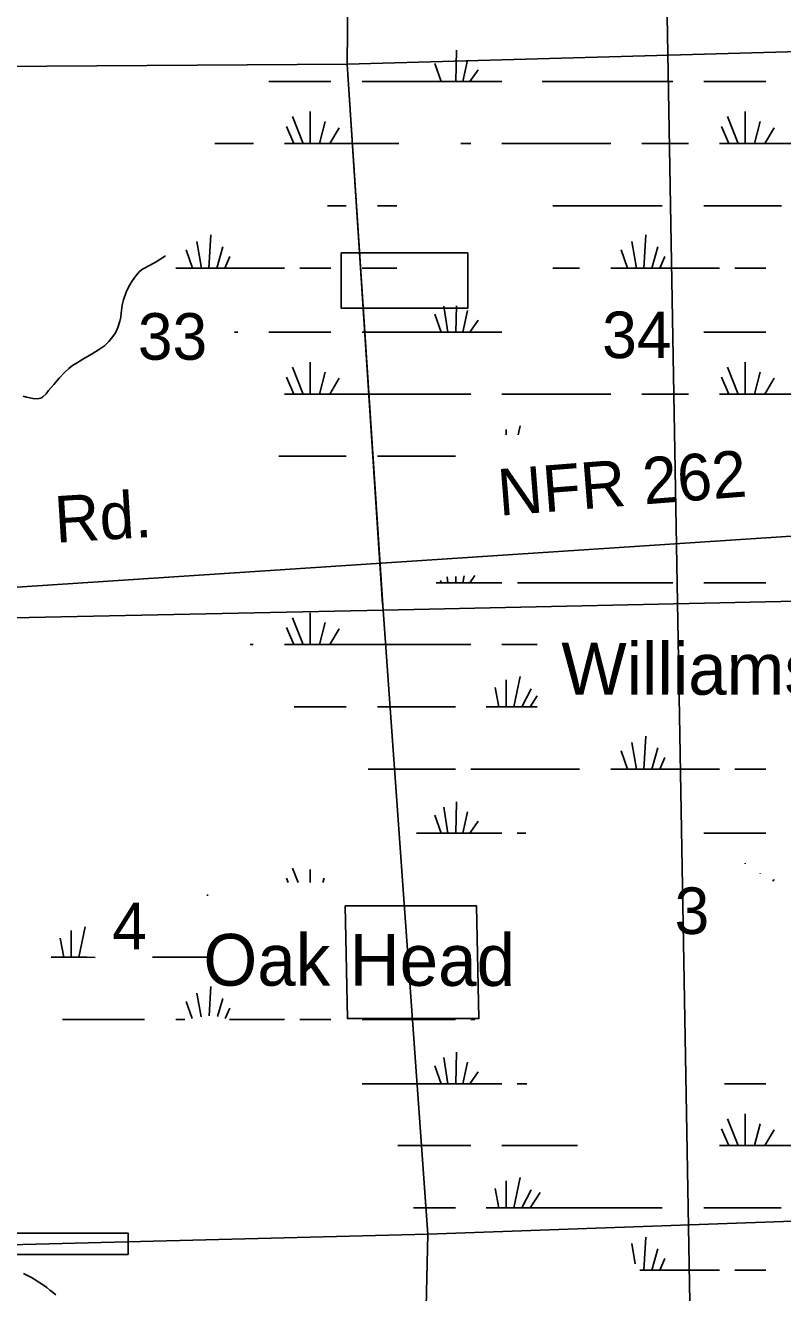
# Model space of a CAD drawing. Extents: x 2480962 to 2688785, y 277103 to 599240.
# Drawn here: x 2593039 to 2600353, y 491360 to 503601 of the extents above; entities that cross this region are included whole.
import ezdxf

# ---------------------------------------------------------------- set-up
doc = ezdxf.new("R2010")
doc.units = 0
for name, color, linetype in [('Divided_Highway', 7, 'Continuous'), ('Geographic Features Text', 7, 'Continuous'), ('Level 31', 7, 'Continuous'), ('Local Roads Improved', 7, 'Continuous'), ('Local Roads Related Text', 7, 'Continuous'), ('Narrow River Creek and Branch and Slough', 7, 'Continuous'), ('Section Lines', 7, 'Continuous'), ('Section Numbers', 7, 'Continuous'), ('Swamps', 7, 'Continuous'), ('Swamps Text', 7, 'Continuous'), ('Township and Range lines', 7, 'Continuous')]:
    doc.layers.add(name, color=color, linetype=linetype)

msp = doc.modelspace()

# ---------------------------------------------------------------- linework, layer by layer
at = {"layer": 'Divided_Highway'}
msp.add_line((2600001.432, 460214.017), (2599203.547, 505666.246), dxfattribs=at)
at = {"layer": 'Level 31'}
for points in [[(2597311.06, 501402.745), (2596089.152, 501402.745), (2596089.152, 500867.926), (2597311.06, 500867.926)], [(2596126.499, 495096.569), (2597395.365, 495096.569), (2597418.643, 494006.471), (2596149.778, 494006.471)], [(2592382.649, 491935.02), (2594030.135, 491935.02), (2594030.135, 491728.948), (2592382.649, 491728.948)]]:
    msp.add_lwpolyline(points, close=True, dxfattribs=at)
at = {"layer": 'Local Roads Improved'}
msp.add_line((2609277.398, 499247.53), (2578183.991, 497203.521), dxfattribs=at)
at = {"layer": 'Narrow River Creek and Branch and Slough'}
for points in [[(2594390.684, 501374.932), (2594346.701, 501344.418), (2594301.848, 501315.352), (2594236.511, 501280.286), (2594170.925, 501244.493), (2594142.032, 501222.182), (2594104.748, 501182.498), (2594072.316, 501137.247), (2594045.146, 501092.424), (2594011.327, 501023.362), (2593985.594, 500951.042), (2593974.61, 500899.91), (2593965.504, 500821.896), (2593960.248, 500783.009), (2593952.051, 500744.643), (2593931.631, 500681.966), (2593918.046, 500651.775), (2593901.251, 500622.386), (2593870.296, 500578.43), (2593844.934, 500548.027), (2593802.99, 500507.017), (2593755.803, 500472.116), (2593682.544, 500428.4), (2593609.296, 500385.156), (2593531.632, 500339.268), (2593493.656, 500314.982), (2593457.683, 500287.553), (2593418.725, 500250.955), (2593365.014, 500191.892), (2593312.323, 500132.005), (2593263.614, 500072.872), (2593238.299, 500043.154), (2593208.608, 500014.117), (2593186.84, 500000.985), (2593168.948, 499996.04), (2593141.067, 499994.309), (2593113.783, 499996.653), (2593049.77, 500008.611), (2593017.941, 500018.35)], [(2593021.369, 491543.381), (2593054.454, 491527.843), (2593078.861, 491515.432), (2593096.964, 491505.685), (2593123.837, 491490.344), (2593150.424, 491474.112), (2593179.054, 491455.589), (2593203.602, 491438.924), (2593245.516, 491408.682), (2593276.148, 491385.055), (2593298.711, 491366.777), (2593331.954, 491338.429)]]:
    msp.add_lwpolyline(points, dxfattribs=at)
at = {"layer": 'Section Lines'}
for p, q in [((2596146.438, 503226.397), (2596210.861, 508570.35)), ((2596146.438, 503226.397), (2606934.046, 503525.369)), ((2596146.438, 503226.397), (2590875.267, 503191.827)), ((2596146.438, 503226.397), (2596486.489, 498008.937)), ((2596146.438, 503226.397), (2596495.829, 497951.402)), ((2596495.829, 497951.402), (2596924.195, 491926.202)), ((2596924.195, 491926.202), (2602249.756, 492113.93)), ((2591580.279, 491787.742), (2596924.196, 491926.202)), ((2596924.197, 491926.202), (2596819.682, 486663.327))]:
    msp.add_line(p, q, dxfattribs=at)
at = {"layer": 'Swamps'}
msp.add_line((2596924.197, 491926.202), (2596924.195, 491926.202), dxfattribs=at)
for points in [[(2597203.773, 503361.527), (2597196.526, 503057.184)], [(2597307.774, 503265.029), (2597263.276, 503057.185)], [(2596992.275, 503231.618), (2597055.277, 503057.182)], [(2597411.775, 503172.25), (2597330.026, 503057.186)], [(2595389.029, 503057.188), (2595990.278, 503057.198)], [(2596290.778, 503057.17), (2597055.277, 503057.182)], [(2597055.277, 503057.182), (2597118.527, 503057.183)], [(2597118.527, 503057.183), (2597196.526, 503057.184)], [(2597196.526, 503057.184), (2597263.276, 503057.185)], [(2597263.276, 503057.185), (2597330.026, 503057.186)], [(2597330.026, 503057.186), (2597641.776, 503057.191)], [(2598030.833, 503057.192), (2599293.273, 503057.187)], [(2599590.274, 503057.195), (2600191.525, 503057.181)], [(2595789.782, 502767.696), (2595789.786, 502459.634)], [(2599991.028, 502767.707), (2599991.031, 502459.646)], [(2595619.033, 502719.443), (2595723.036, 502459.633)], [(2595934.533, 502671.198), (2595878.785, 502459.635)], [(2599820.278, 502719.453), (2599924.281, 502459.645)], [(2600135.779, 502671.212), (2600080.281, 502459.649)], [(2595559.784, 502622.943), (2595630.286, 502459.631)], [(2596068.033, 502611.826), (2595979.035, 502459.637)], [(2599761.029, 502622.951), (2599831.531, 502459.642)], [(2600269.53, 502611.81), (2600180.281, 502459.652)], [(2594869.287, 502459.65), (2595240.536, 502459.656)], [(2595541.036, 502459.661), (2595630.286, 502459.631)], [(2595630.286, 502459.631), (2595723.036, 502459.633)], [(2595723.036, 502459.633), (2595789.786, 502459.634)], [(2595789.786, 502459.634), (2595878.785, 502459.635)], [(2595878.785, 502459.635), (2595979.035, 502459.637)], [(2595979.035, 502459.637), (2596646.53, 502459.647)], [(2597245.804, 502459.656), (2597341.033, 502459.658)], [(2597641.782, 502459.632), (2598692.031, 502459.648)], [(2598992.78, 502459.653), (2599441.78, 502459.662)], [(2599742.53, 502459.639), (2599831.531, 502459.642)], [(2599831.531, 502459.642), (2599924.281, 502459.645)], [(2599924.281, 502459.645), (2599991.031, 502459.646)], [(2599991.031, 502459.646), (2600080.281, 502459.649)], [(2600080.281, 502459.649), (2600180.281, 502459.652)], [(2600180.281, 502459.652), (2601542.534, 502459.658)], [(2595957.84, 501858.396), (2596138.542, 501858.392)], [(2596439.291, 501858.396), (2596625.001, 501858.399)], [(2598134.466, 501858.392), (2599189.536, 501858.408)], [(2599590.287, 501858.387), (2600340.038, 501858.408)], [(2594828.547, 501576.341), (2594810.051, 501257.154)], [(2599029.79, 501576.344), (2599011.293, 501257.158)], [(2594591.049, 501431.588), (2594654.051, 501257.152)], [(2594694.798, 501513.245), (2594739.551, 501257.153)], [(2594947.298, 501461.28), (2594887.801, 501257.155)], [(2598792.292, 501431.591), (2598855.294, 501257.155)], [(2598896.291, 501513.249), (2598940.793, 501257.157)], [(2599148.541, 501461.284), (2599089.293, 501257.159)], [(2595014.049, 501368.501), (2594965.8, 501257.157)], [(2599215.292, 501368.505), (2599167.043, 501257.16)], [(2594490.801, 501257.149), (2594654.051, 501257.152)], [(2594654.051, 501257.152), (2594739.551, 501257.153)], [(2594739.551, 501257.153), (2594810.051, 501257.154)], [(2594810.051, 501257.154), (2594887.801, 501257.155)], [(2594887.801, 501257.155), (2594965.8, 501257.157)], [(2594965.8, 501257.157), (2595541.049, 501257.166)], [(2595689.549, 501257.137), (2595990.299, 501257.142)], [(2596290.798, 501257.146), (2596625.008, 501257.151)], [(2598134.473, 501257.152), (2598391.544, 501257.148)], [(2598692.044, 501257.153), (2598855.294, 501257.155)], [(2598855.294, 501257.155), (2598940.793, 501257.157)], [(2598940.793, 501257.157), (2599011.293, 501257.158)], [(2599011.293, 501257.158), (2599089.293, 501257.159)], [(2599089.293, 501257.159), (2599167.043, 501257.16)], [(2599167.043, 501257.16), (2599742.544, 501257.144)], [(2599890.794, 501257.148), (2600191.545, 501257.156)], [(2596992.302, 500811.784), (2597055.304, 500637.349)], [(2597081.301, 500889.723), (2597118.554, 500637.35)], [(2597202.604, 500893.139), (2597196.303, 500637.351)], [(2597307.801, 500845.195), (2597263.303, 500637.352)], [(2597411.552, 500752.416), (2597330.053, 500637.353)], [(2595058.557, 500637.348), (2595092.057, 500637.349)], [(2595388.807, 500637.354), (2595990.306, 500637.363)], [(2596290.805, 500637.337), (2597055.304, 500637.349)], [(2597055.304, 500637.349), (2597118.554, 500637.35)], [(2597118.554, 500637.35), (2597196.303, 500637.351)], [(2597196.303, 500637.351), (2597263.303, 500637.352)], [(2597263.303, 500637.352), (2597330.053, 500637.353)], [(2597330.053, 500637.353), (2597641.803, 500637.358)], [(2599590.3, 500637.36), (2600191.551, 500637.345)], [(2595619.06, 500299.608), (2595723.063, 500039.798)], [(2595789.809, 500347.861), (2595789.813, 500039.799)], [(2599820.304, 500299.617), (2599924.307, 500039.809)], [(2599991.054, 500347.872), (2599991.058, 500039.811)], [(2595559.561, 500203.108), (2595630.063, 500039.797)], [(2595934.56, 500251.364), (2595878.813, 500039.801)], [(2596068.06, 500191.991), (2595979.062, 500039.802)], [(2599761.055, 500203.116), (2599831.557, 500039.807)], [(2600135.806, 500251.376), (2600080.058, 500039.813)], [(2600269.556, 500191.974), (2600180.308, 500039.816)], [(2595541.063, 500039.827), (2595630.063, 500039.797)], [(2595630.063, 500039.797), (2595723.063, 500039.798)], [(2595723.063, 500039.798), (2595789.813, 500039.799)], [(2595789.813, 500039.799), (2595878.813, 500039.801)], [(2595878.813, 500039.801), (2595979.062, 500039.802)], [(2595979.062, 500039.802), (2597341.06, 500039.823)], [(2597641.809, 500039.797), (2598692.057, 500039.814)], [(2598992.807, 500039.818), (2599441.806, 500039.827)], [(2599742.307, 500039.804), (2599831.557, 500039.807)], [(2599831.557, 500039.807), (2599924.307, 500039.809)], [(2599924.307, 500039.809), (2599991.058, 500039.811)], [(2599991.058, 500039.811), (2600080.058, 500039.813)], [(2600080.058, 500039.813), (2600180.308, 500039.816)], [(2600180.308, 500039.816), (2601542.561, 500039.822)], [(2597682.563, 499698.362), (2597682.564, 499647.088)], [(2597816.312, 499731.77), (2597799.129, 499647.09)], [(2595485.32, 499438.579), (2596138.569, 499438.557)], [(2596439.318, 499438.562), (2597192.567, 499438.574)], [(2597047.83, 498239.795), (2597055.331, 498217.514)], [(2597111.08, 498273.171), (2597118.331, 498217.515)], [(2597196.33, 498276.891), (2597196.33, 498217.516)], [(2597278.08, 498284.329), (2597263.08, 498217.517)], [(2597378.329, 498288.019), (2597330.08, 498217.518)], [(2597007.081, 498217.513), (2597055.331, 498217.514)], [(2597055.331, 498217.514), (2597118.331, 498217.515)], [(2597118.331, 498217.515), (2597196.33, 498217.516)], [(2597196.33, 498217.516), (2597263.08, 498217.517)], [(2597263.08, 498217.517), (2597330.08, 498217.518)], [(2597330.08, 498217.518), (2597641.83, 498217.523)], [(2597790.329, 498217.526), (2599293.326, 498217.518)], [(2599590.327, 498217.526), (2600191.578, 498217.51)], [(2595619.087, 497879.774), (2595722.84, 497619.965)], [(2595789.836, 497928.026), (2595789.84, 497619.966)], [(2595559.589, 497783.273), (2595630.09, 497619.963)], [(2595934.587, 497831.529), (2595878.84, 497619.967)], [(2596068.088, 497772.156), (2595979.09, 497619.969)], [(2595210.841, 497619.987), (2595240.341, 497619.988)], [(2595541.09, 497619.993), (2595630.09, 497619.963)], [(2595630.09, 497619.963), (2595722.84, 497619.965)], [(2595722.84, 497619.965), (2595789.84, 497619.966)], [(2595789.84, 497619.966), (2595878.84, 497619.967)], [(2595878.84, 497619.967), (2595979.09, 497619.969)], [(2595979.09, 497619.969), (2597341.087, 497619.99)], [(2597641.836, 497619.963), (2597982.361, 497619.968)], [(2597682.59, 497278.528), (2597682.593, 497018.716)], [(2597816.089, 497311.936), (2597756.843, 497018.717)], [(2597574.841, 497204.307), (2597612.093, 497018.715)], [(2597923.84, 497193.157), (2597834.843, 497018.718)], [(2597982.366, 497126.072), (2597912.592, 497018.719)], [(2595633.847, 497018.715), (2596138.596, 497018.723)], [(2596439.345, 497018.728), (2597192.594, 497018.74)], [(2597489.593, 497018.745), (2597612.093, 497018.715)], [(2597612.093, 497018.715), (2597682.593, 497018.716)], [(2597682.593, 497018.716), (2597756.843, 497018.717)], [(2597756.843, 497018.717), (2597834.843, 497018.718)], [(2597834.843, 497018.718), (2597912.592, 497018.719)], [(2597912.592, 497018.719), (2597982.367, 497018.72)], [(2598896.094, 496673.58), (2598940.847, 496417.488)], [(2599029.843, 496736.676), (2599011.347, 496417.489)], [(2598792.345, 496591.923), (2598855.347, 496417.487)], [(2599148.594, 496621.615), (2599089.097, 496417.49)], [(2599215.345, 496528.836), (2599167.097, 496417.491)], [(2596350.102, 496417.479), (2597192.601, 496417.492)], [(2597341.1, 496417.495), (2598391.348, 496417.479)], [(2598692.097, 496417.484), (2598855.347, 496417.487)], [(2598855.347, 496417.487), (2598940.847, 496417.488)], [(2598940.847, 496417.488), (2599011.347, 496417.489)], [(2599011.347, 496417.489), (2599089.097, 496417.49)], [(2599089.097, 496417.49), (2599167.097, 496417.491)], [(2599167.097, 496417.491), (2599742.347, 496417.473)], [(2599890.847, 496417.477), (2600191.598, 496417.485)], [(2597081.355, 496050.054), (2597118.358, 495797.681)], [(2597203.854, 496102.025), (2597196.357, 495797.682)], [(2596992.356, 495972.116), (2597055.358, 495797.68)], [(2597307.605, 496005.527), (2597263.107, 495797.683)], [(2597411.606, 495912.748), (2597329.857, 495797.684)], [(2596817.858, 495797.676), (2597055.358, 495797.68)], [(2597055.358, 495797.68), (2597118.358, 495797.681)], [(2597118.358, 495797.681), (2597196.357, 495797.682)], [(2597196.357, 495797.682), (2597263.107, 495797.683)], [(2597263.107, 495797.683), (2597329.857, 495797.684)], [(2597329.857, 495797.684), (2597641.857, 495797.689)], [(2597790.106, 495797.691), (2597871.856, 495797.692)], [(2599590.353, 495797.691), (2600191.604, 495797.675)], [(2595619.115, 495459.939), (2595674.063, 495322.341)], [(2595789.614, 495448.817), (2595789.616, 495322.342)], [(2599991.107, 495508.202), (2599991.107, 495500.764)], [(2600135.859, 495411.706), (2600135.859, 495407.987)], [(2595559.616, 495363.439), (2595577.358, 495322.339)], [(2595923.365, 495363.444), (2595912.165, 495322.344)], [(2600269.36, 495352.304), (2600258.36, 495333.772)], [(2594791.369, 495200.146), (2594805.04, 495200.146)], [(2593481.126, 494858.69), (2593481.129, 494598.909)], [(2593614.875, 494892.098), (2593555.379, 494598.91)], [(2593373.627, 494784.469), (2593410.629, 494598.908)], [(2593288.129, 494598.906), (2593410.629, 494598.908)], [(2593410.629, 494598.908), (2593481.129, 494598.909)], [(2593481.129, 494598.909), (2593555.379, 494598.91)], [(2593555.379, 494598.91), (2593633.378, 494598.911)], [(2593633.378, 494598.911), (2593711.378, 494598.881)], [(2594265.334, 494598.89), (2594805.047, 494598.899)], [(2594828.379, 494316.838), (2594813.632, 494034.776)], [(2594694.88, 494253.742), (2594735.633, 494023.619)], [(2594947.13, 494201.777), (2594895.382, 494027.34)], [(2594590.881, 494172.085), (2594650.383, 494008.773)], [(2595014.131, 494108.998), (2594969.632, 494008.779)], [(2593395.886, 493997.66), (2594190.134, 493997.641)], [(2594490.633, 493997.646), (2594579.883, 493997.647)], [(2595010.382, 493997.654), (2595541.131, 493997.663)], [(2595689.631, 493997.634), (2595990.13, 493997.639)], [(2596290.88, 493997.643), (2597192.628, 493997.658)], [(2597341.127, 493997.66), (2597378.127, 493997.661)], [(2597081.382, 493630.219), (2597118.385, 493377.846)], [(2597203.881, 493682.19), (2597196.385, 493377.847)], [(2597307.632, 493585.692), (2597263.134, 493377.848)], [(2596992.133, 493552.281), (2597055.385, 493377.845)], [(2597411.633, 493492.913), (2597329.884, 493377.849)], [(2596290.886, 493377.833), (2597055.385, 493377.845)], [(2597055.385, 493377.845), (2597118.385, 493377.846)], [(2597118.385, 493377.846), (2597196.385, 493377.847)], [(2597196.385, 493377.847), (2597263.134, 493377.848)], [(2597263.134, 493377.848), (2597329.884, 493377.849)], [(2597329.884, 493377.849), (2597641.634, 493377.854)], [(2597790.133, 493377.857), (2597882.883, 493377.858)], [(2599790.63, 493377.861), (2600191.381, 493377.84)], [(2599991.134, 493088.367), (2599991.137, 492780.306)], [(2599820.384, 493040.113), (2599924.137, 492780.304)], [(2600135.885, 492991.871), (2600080.137, 492780.308)], [(2599760.885, 492943.612), (2599831.387, 492780.302)], [(2600269.386, 492932.468), (2600180.388, 492780.311)], [(2596635.892, 492780.31), (2597341.141, 492780.321)], [(2597641.64, 492780.295), (2598372.889, 492780.306)], [(2599742.387, 492780.3), (2599831.387, 492780.302)], [(2599831.387, 492780.302), (2599924.137, 492780.304)], [(2599924.137, 492780.304), (2599991.137, 492780.306)], [(2599991.137, 492780.306), (2600080.137, 492780.308)], [(2600080.137, 492780.308), (2600180.388, 492780.311)], [(2600180.388, 492780.311), (2601115.639, 492780.334)], [(2597816.143, 492472.268), (2597756.897, 492179.049)], [(2597574.895, 492364.639), (2597612.147, 492179.046)], [(2597682.644, 492438.859), (2597682.647, 492179.048)], [(2597923.894, 492353.488), (2597834.646, 492179.05)], [(2598009.144, 492327.521), (2597912.646, 492179.051)], [(2596788.149, 492179.064), (2597192.648, 492179.071)], [(2597489.647, 492179.076), (2597612.147, 492179.046)], [(2597612.147, 492179.046), (2597682.647, 492179.048)], [(2597682.647, 492179.048), (2597756.897, 492179.049)], [(2597756.897, 492179.049), (2597834.646, 492179.05)], [(2597834.646, 492179.05), (2597912.646, 492179.051)], [(2597912.646, 492179.051), (2599189.393, 492179.072)], [(2599590.143, 492179.048), (2600339.894, 492179.067)], [(2599029.897, 491897.007), (2599011.15, 491577.821)], [(2598896.148, 491833.912), (2598929.65, 491637.195)], [(2599148.648, 491781.947), (2599089.15, 491577.822)], [(2599215.399, 491689.168), (2599167.15, 491577.824)], [(2598974.151, 491577.82), (2599011.15, 491577.821)], [(2599011.15, 491577.821), (2599089.15, 491577.822)], [(2599089.15, 491577.822), (2599167.15, 491577.824)], [(2599167.15, 491577.824), (2599742.4, 491577.804)], [(2599890.9, 491577.808), (2600191.401, 491577.815)]]:
    msp.add_lwpolyline(points, dxfattribs=at)
at = {"layer": 'Township and Range lines'}
for p, q in [((2596495.829, 497951.402), (2601851.747, 498069.729)), ((2580685.981, 497627.944), (2596495.829, 497951.402))]:
    msp.add_line(p, q, dxfattribs=at)

# ---------------------------------------------------------------- texts
at = {"layer": 'Geographic Features Text'}
msp.add_text('Oak Head', height=500, rotation=359.9502139, dxfattribs=at).set_placement((2594758.059, 494325.418))
at = {"layer": 'Local Roads Related Text'}
for s, rotation, p in [('NFR 262', 4.4831056, (2597617.631, 498863.602)), ('Rd.', 3.563625, (2593333.839, 498602.622))]:
    msp.add_text(s, height=450, rotation=rotation, dxfattribs=at).set_placement(p)
at = {"layer": 'Section Numbers'}
for s, rotation, p in [('33', 359.9793944, (2594125.423, 500371.48)), ('34', 359.9794139, (2598609.692, 500386.633)), ('3', 359.9797889, (2599309.41, 494824.18)), ('4', 359.9794028, (2593878.448, 494675.695))]:
    msp.add_text(s, height=450, rotation=rotation, dxfattribs=at).set_placement(p)
at = {"layer": 'Swamps Text'}
msp.add_text('Williams  Bay', height=500, rotation=359.9507, dxfattribs=at).set_placement((2598214.969, 497137.068))

doc.saveas('drawing.dxf')
